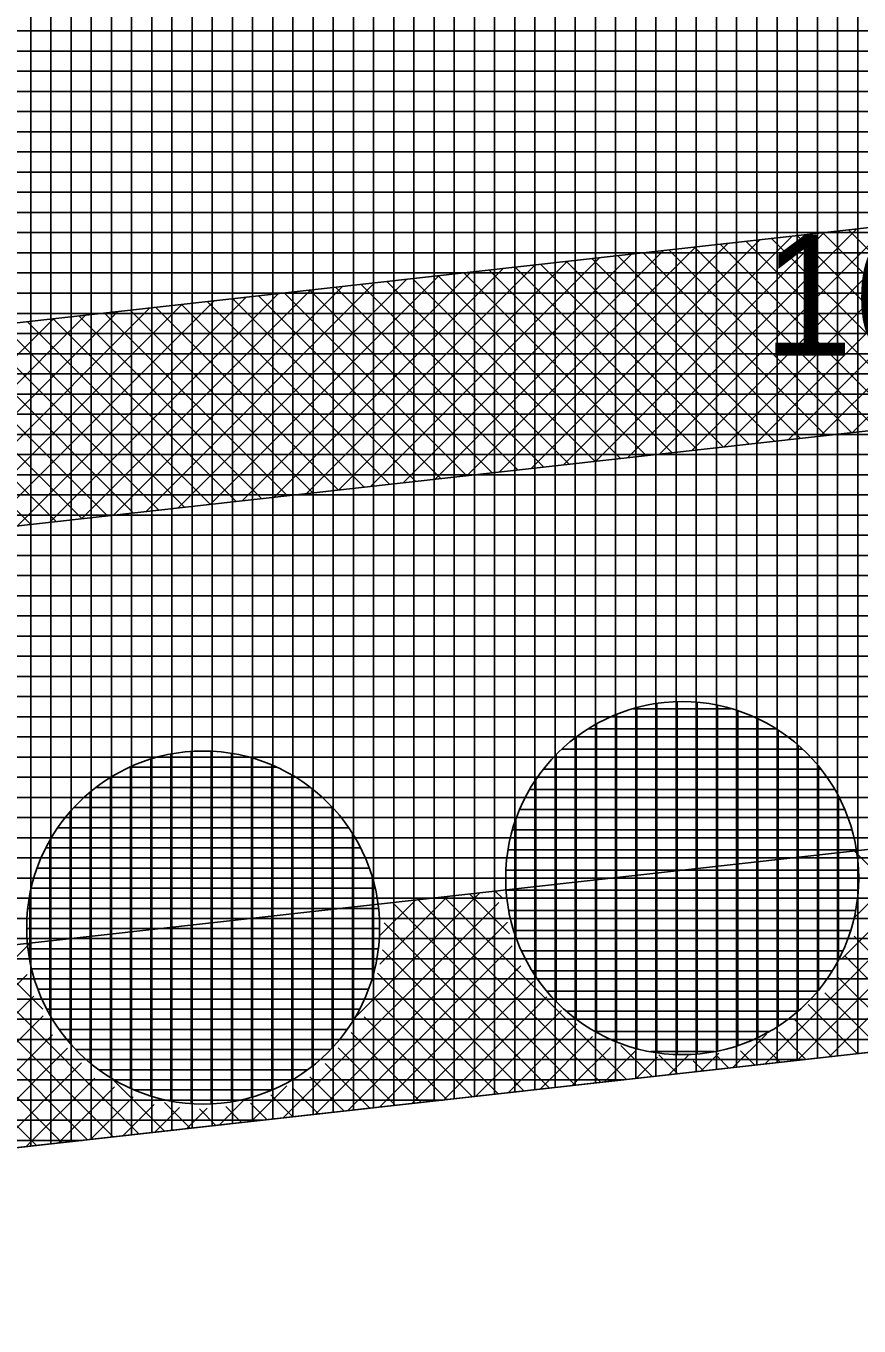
# Model space of a CAD drawing. Extents: x -565346 to -564154, y -1097386 to -1095620.
# Drawn here: x -565152.37 to -565144.11, y -1095864.18 to -1095851.29 of the extents above; entities that cross this region are included whole.
import ezdxf

# ---------------------------------------------------------------- set-up
doc = ezdxf.new("R2010")
doc.units = 0
for name, color, linetype in [('Vrstva 1', 7, 'Continuous'), ('Vrstva 40', 7, 'Continuous'), ('Vrstva 41', 7, 'Continuous'), ('Vrstva 42', 7, 'Continuous'), ('Vrstva 43', 7, 'Continuous'), ('Vrstva 44', 7, 'Continuous')]:
    doc.layers.add(name, color=color, linetype=linetype)

msp = doc.modelspace()

# ---------------------------------------------------------------- linework, layer by layer
at = {"layer": 'Vrstva 1'}
msp.add_line((-565052.84, -1095851.27), (-565230.93, -1095871.19), dxfattribs=at)
at = {"layer": 'Vrstva 41'}
for p, q in [((-565142.222, -1095853.09), (-565144.488, -1095855.356)), ((-565141.904, -1095853.054), (-565144.17, -1095855.32)), ((-565143.178, -1095853.197), (-565145.444, -1095855.463)), ((-565142.859, -1095853.161), (-565145.125, -1095855.427)), ((-565142.541, -1095853.125), (-565144.807, -1095855.391)), ((-565144.452, -1095853.339), (-565146.718, -1095855.605)), ((-565144.133, -1095853.304), (-565146.399, -1095855.569)), ((-565143.815, -1095853.268), (-565146.081, -1095855.534)), ((-565143.496, -1095853.232), (-565145.762, -1095855.498)), ((-565142.656, -1095855.151), (-565144.466, -1095853.341)), ((-565142.401, -1095855.122), (-565144.211, -1095853.312)), ((-565145.726, -1095853.482), (-565147.991, -1095855.748)), ((-565145.407, -1095853.446), (-565147.673, -1095855.712)), ((-565145.089, -1095853.41), (-565147.355, -1095855.676)), ((-565144.77, -1095853.375), (-565147.036, -1095855.641)), ((-565143.673, -1095855.265), (-565145.483, -1095853.455)), ((-565143.419, -1095855.236), (-565145.229, -1095853.426)), ((-565143.164, -1095855.208), (-565144.974, -1095853.398)), ((-565142.91, -1095855.179), (-565144.72, -1095853.369)), ((-565146.681, -1095853.589), (-565148.947, -1095855.854)), ((-565146.362, -1095853.553), (-565148.628, -1095855.819)), ((-565146.044, -1095853.517), (-565148.31, -1095855.783)), ((-565144.945, -1095855.407), (-565146.755, -1095853.597)), ((-565144.691, -1095855.378), (-565146.501, -1095853.568)), ((-565144.436, -1095855.35), (-565146.246, -1095853.54)), ((-565144.182, -1095855.321), (-565145.992, -1095853.511)), ((-565143.928, -1095855.293), (-565145.738, -1095853.483)), ((-565147.955, -1095853.731), (-565150.221, -1095855.997)), ((-565147.636, -1095853.695), (-565149.902, -1095855.961)), ((-565147.318, -1095853.66), (-565149.584, -1095855.926)), ((-565146.999, -1095853.624), (-565149.265, -1095855.89)), ((-565146.217, -1095855.549), (-565148.027, -1095853.739)), ((-565145.963, -1095855.521), (-565147.773, -1095853.711)), ((-565145.708, -1095855.492), (-565147.518, -1095853.682)), ((-565145.454, -1095855.464), (-565147.264, -1095853.654)), ((-565145.199, -1095855.435), (-565147.009, -1095853.625)), ((-565148.91, -1095853.838), (-565151.176, -1095856.104)), ((-565148.592, -1095853.802), (-565150.858, -1095856.068)), ((-565148.273, -1095853.767), (-565150.539, -1095856.033)), ((-565147.235, -1095855.663), (-565149.045, -1095853.853)), ((-565146.98, -1095855.634), (-565148.79, -1095853.824)), ((-565146.726, -1095855.606), (-565148.536, -1095853.796)), ((-565146.471, -1095855.578), (-565148.281, -1095853.768)), ((-565150.184, -1095853.98), (-565152.45, -1095856.246)), ((-565149.866, -1095853.945), (-565152.131, -1095856.211)), ((-565149.547, -1095853.909), (-565151.813, -1095856.175)), ((-565149.229, -1095853.873), (-565151.495, -1095856.139)), ((-565148.506, -1095855.805), (-565150.317, -1095853.995)), ((-565148.252, -1095855.777), (-565150.062, -1095853.967)), ((-565147.998, -1095855.748), (-565149.808, -1095853.938)), ((-565147.743, -1095855.72), (-565149.553, -1095853.91)), ((-565147.489, -1095855.691), (-565149.299, -1095853.881)), ((-565151.458, -1095854.123), (-565153.724, -1095856.389)), ((-565151.139, -1095854.087), (-565153.405, -1095856.353)), ((-565150.821, -1095854.052), (-565153.087, -1095856.318)), ((-565150.502, -1095854.016), (-565152.768, -1095856.282)), ((-565149.524, -1095855.919), (-565151.334, -1095854.109)), ((-565149.27, -1095855.891), (-565151.08, -1095854.081)), ((-565149.015, -1095855.862), (-565150.825, -1095854.052)), ((-565148.761, -1095855.834), (-565150.571, -1095854.024)), ((-565152.095, -1095854.194), (-565154.361, -1095856.46)), ((-565151.776, -1095854.158), (-565154.042, -1095856.424)), ((-565150.796, -1095856.061), (-565152.606, -1095854.251)), ((-565150.542, -1095856.033), (-565152.352, -1095854.223)), ((-565150.287, -1095856.004), (-565152.097, -1095854.194)), ((-565150.033, -1095855.976), (-565151.843, -1095854.166)), ((-565149.778, -1095855.947), (-565151.588, -1095854.137)), ((-565151.814, -1095856.175), (-565153.624, -1095854.365)), ((-565151.559, -1095856.147), (-565153.369, -1095854.337)), ((-565151.305, -1095856.118), (-565153.115, -1095854.308)), ((-565151.05, -1095856.09), (-565152.86, -1095854.28)), ((-565152.322, -1095856.232), (-565154.132, -1095854.422)), ((-565152.068, -1095856.204), (-565153.878, -1095854.394)), ((-565143.091, -1095859.352), (-565144.284, -1095860.546)), ((-565143.409, -1095859.387), (-565144.166, -1095860.144)), ((-565142.343, -1095861.281), (-565144.154, -1095859.471)), ((-565143.023, -1095859.567), (-565145.039, -1095861.583)), ((-565142.942, -1095859.768), (-565144.72, -1095861.547)), ((-565147.868, -1095859.886), (-565149.091, -1095861.109)), ((-565148.186, -1095859.922), (-565148.857, -1095860.593)), ((-565146.413, -1095861.737), (-565148.224, -1095859.926)), ((-565147.574, -1095860.294), (-565147.97, -1095859.897)), ((-565147.637, -1095859.947), (-565147.715, -1095859.869)), ((-565147.679, -1095859.981), (-565149.816, -1095862.117)), ((-565148.505, -1095859.957), (-565148.854, -1095860.306)), ((-565146.922, -1095861.793), (-565148.733, -1095859.983)), ((-565146.668, -1095861.765), (-565148.478, -1095859.954)), ((-565142.895, -1095860.005), (-565144.402, -1095861.512)), ((-565147.593, -1095860.177), (-565149.497, -1095862.081)), ((-565147.177, -1095861.822), (-565148.814, -1095860.184)), ((-565152.326, -1095860.385), (-565154.593, -1095862.651)), ((-565152.201, -1095861.041), (-565152.803, -1095860.438)), ((-565147.547, -1095860.413), (-565149.179, -1095862.046)), ((-565143.106, -1095861.367), (-565144.156, -1095860.316)), ((-565152.01, -1095862.363), (-565153.821, -1095860.552)), ((-565151.756, -1095862.334), (-565153.566, -1095860.523)), ((-565151.501, -1095862.306), (-565153.312, -1095860.495)), ((-565151.247, -1095862.277), (-565153.057, -1095860.466)), ((-565147.431, -1095861.85), (-565148.831, -1095860.451)), ((-565143.361, -1095861.395), (-565144.243, -1095860.513)), ((-565152.354, -1095860.696), (-565154.274, -1095862.616)), ((-565152.264, -1095862.391), (-565154.075, -1095860.58)), ((-565147.685, -1095861.879), (-565148.882, -1095860.682)), ((-565147.46, -1095860.61), (-565148.86, -1095862.01)), ((-565147.334, -1095860.766), (-565148.542, -1095861.975)), ((-565143.615, -1095861.424), (-565144.324, -1095860.714)), ((-565152.288, -1095860.912), (-565153.956, -1095862.58)), ((-565147.94, -1095861.907), (-565148.928, -1095860.918)), ((-565147.202, -1095860.918), (-565148.224, -1095861.939)), ((-565143.869, -1095861.452), (-565144.446, -1095860.876)), ((-565147.056, -1095861.054), (-565147.905, -1095861.903)), ((-565144.124, -1095861.48), (-565144.612, -1095860.992)), ((-565152.196, -1095861.104), (-565153.637, -1095862.545)), ((-565148.194, -1095861.936), (-565149.015, -1095861.115)), ((-565146.904, -1095861.186), (-565147.587, -1095861.868)), ((-565144.378, -1095861.509), (-565144.744, -1095861.144)), ((-565152.105, -1095861.295), (-565153.319, -1095862.509)), ((-565148.448, -1095861.964), (-565149.141, -1095861.271)), ((-565146.748, -1095861.312), (-565147.268, -1095861.832)), ((-565145.024, -1095861.286), (-565145.357, -1095861.618)), ((-565144.633, -1095861.537), (-565144.905, -1095861.265)), ((-565151.954, -1095861.426), (-565153.001, -1095862.473)), ((-565148.703, -1095861.993), (-565149.273, -1095861.423)), ((-565146.572, -1095861.418), (-565146.95, -1095861.797)), ((-565146.32, -1095861.45), (-565146.631, -1095861.761)), ((-565146.159, -1095861.708), (-565146.469, -1095861.399)), ((-565145.141, -1095861.594), (-565145.283, -1095861.453)), ((-565144.887, -1095861.566), (-565145.096, -1095861.356)), ((-565151.817, -1095861.573), (-565152.682, -1095862.438)), ((-565148.957, -1095862.021), (-565149.399, -1095861.579)), ((-565146.104, -1095861.516), (-565146.313, -1095861.725)), ((-565145.905, -1095861.68), (-565146.092, -1095861.492)), ((-565145.802, -1095861.498), (-565145.994, -1095861.69)), ((-565145.65, -1095861.651), (-565145.751, -1095861.551)), ((-565145.496, -1095861.474), (-565145.676, -1095861.654)), ((-565145.396, -1095861.623), (-565145.519, -1095861.499)), ((-565151.686, -1095861.724), (-565152.364, -1095862.402)), ((-565149.212, -1095862.05), (-565149.551, -1095861.711)), ((-565151.489, -1095861.811), (-565152.045, -1095862.366)), ((-565150.992, -1095862.249), (-565151.501, -1095861.741)), ((-565149.781, -1095861.799), (-565150.134, -1095862.153)), ((-565149.466, -1095862.078), (-565149.717, -1095861.827)), ((-565151.303, -1095861.907), (-565151.727, -1095862.331)), ((-565151.097, -1095861.983), (-565151.408, -1095862.295)), ((-565150.738, -1095862.22), (-565150.994, -1095861.964)), ((-565150.207, -1095861.943), (-565150.453, -1095862.188)), ((-565149.975, -1095862.135), (-565150.14, -1095861.97)), ((-565149.72, -1095862.106), (-565149.938, -1095861.888)), ((-565150.845, -1095862.015), (-565151.09, -1095862.26)), ((-565150.569, -1095862.021), (-565150.771, -1095862.224)), ((-565150.484, -1095862.192), (-565150.648, -1095862.028)), ((-565150.229, -1095862.163), (-565150.386, -1095862.006))]:
    msp.add_line(p, q, dxfattribs=at)
at = {"layer": 'Vrstva 42'}
for points in [[(-565167.118, -1095855.874), (-565166.896, -1095857.862), (-565066.434, -1095846.625), (-565066.656, -1095844.637)], [(-565166.437, -1095861.963), (-565166.3, -1095863.961), (-565065.713, -1095852.71), (-565065.975, -1095850.726)]]:
    msp.add_lwpolyline(points, close=True, dxfattribs=at)
at = {"layer": 'Vrstva 43'}
for p, q in [((-565145.72, -1095847.419), (-565145.72, -1095861.659)), ((-565145.52, -1095847.406), (-565145.52, -1095861.637)), ((-565145.32, -1095847.392), (-565145.32, -1095861.614)), ((-565145.12, -1095847.378), (-565145.12, -1095861.592)), ((-565144.92, -1095847.365), (-565144.92, -1095861.569)), ((-565144.72, -1095847.351), (-565144.72, -1095861.547)), ((-565144.52, -1095847.337), (-565144.52, -1095861.525)), ((-565144.32, -1095847.323), (-565144.32, -1095861.502)), ((-565144.12, -1095847.31), (-565144.12, -1095861.48)), ((-565147.52, -1095847.543), (-565147.52, -1095861.86)), ((-565147.32, -1095847.529), (-565147.32, -1095861.838)), ((-565147.12, -1095847.515), (-565147.12, -1095861.816)), ((-565146.92, -1095847.502), (-565146.92, -1095861.793)), ((-565146.72, -1095847.488), (-565146.72, -1095861.771)), ((-565146.52, -1095847.474), (-565146.52, -1095861.748)), ((-565146.32, -1095847.461), (-565146.32, -1095861.726)), ((-565146.12, -1095847.447), (-565146.12, -1095861.704)), ((-565145.92, -1095847.433), (-565145.92, -1095861.681)), ((-565149.52, -1095847.68), (-565149.52, -1095862.084)), ((-565149.32, -1095847.666), (-565149.32, -1095862.062)), ((-565149.12, -1095847.653), (-565149.12, -1095862.039)), ((-565148.92, -1095847.639), (-565148.92, -1095862.017)), ((-565148.72, -1095847.625), (-565148.72, -1095861.995)), ((-565148.52, -1095847.611), (-565148.52, -1095861.972)), ((-565148.32, -1095847.598), (-565148.32, -1095861.95)), ((-565148.12, -1095847.584), (-565148.12, -1095861.927)), ((-565147.92, -1095847.57), (-565147.92, -1095861.905)), ((-565147.72, -1095847.557), (-565147.72, -1095861.883)), ((-565151.32, -1095847.804), (-565151.32, -1095862.285)), ((-565151.12, -1095847.79), (-565151.12, -1095862.263)), ((-565150.92, -1095847.776), (-565150.92, -1095862.241)), ((-565150.72, -1095847.762), (-565150.72, -1095862.218)), ((-565150.52, -1095847.749), (-565150.52, -1095862.196)), ((-565150.32, -1095847.735), (-565150.32, -1095862.173)), ((-565150.12, -1095847.721), (-565150.12, -1095862.151)), ((-565149.92, -1095847.708), (-565149.92, -1095862.129)), ((-565149.72, -1095847.694), (-565149.72, -1095862.106)), ((-565152.32, -1095847.872), (-565152.32, -1095862.397)), ((-565152.12, -1095847.858), (-565152.12, -1095862.375)), ((-565151.92, -1095847.845), (-565151.92, -1095862.352)), ((-565151.72, -1095847.831), (-565151.72, -1095862.33)), ((-565151.52, -1095847.817), (-565151.52, -1095862.308)), ((-565053.466, -1095851.34), (-565195.645, -1095851.34)), ((-565055.254, -1095851.54), (-565197.114, -1095851.54)), ((-565057.042, -1095851.74), (-565198.583, -1095851.74)), ((-565058.83, -1095851.94), (-565200.052, -1095851.94)), ((-565060.618, -1095852.14), (-565201.522, -1095852.14)), ((-565062.406, -1095852.34), (-565202.991, -1095852.34)), ((-565064.194, -1095852.54), (-565204.46, -1095852.54)), ((-565065.982, -1095852.74), (-565205.929, -1095852.74)), ((-565067.77, -1095852.94), (-565207.398, -1095852.94)), ((-565069.558, -1095853.14), (-565208.867, -1095853.14)), ((-565071.346, -1095853.34), (-565210.336, -1095853.34)), ((-565073.134, -1095853.54), (-565211.805, -1095853.54)), ((-565074.922, -1095853.74), (-565213.274, -1095853.74)), ((-565076.711, -1095853.94), (-565214.743, -1095853.94)), ((-565078.499, -1095854.14), (-565216.212, -1095854.14)), ((-565080.287, -1095854.34), (-565217.681, -1095854.34)), ((-565082.075, -1095854.54), (-565219.15, -1095854.54)), ((-565083.863, -1095854.74), (-565220.619, -1095854.74)), ((-565085.651, -1095854.94), (-565222.088, -1095854.94)), ((-565087.439, -1095855.14), (-565223.557, -1095855.14)), ((-565089.227, -1095855.34), (-565225.027, -1095855.34)), ((-565091.015, -1095855.54), (-565226.496, -1095855.54)), ((-565092.803, -1095855.74), (-565227.965, -1095855.74)), ((-565094.591, -1095855.94), (-565229.434, -1095855.94)), ((-565096.379, -1095856.14), (-565230.903, -1095856.14)), ((-565098.167, -1095856.34), (-565237.801, -1095856.34)), ((-565099.955, -1095856.54), (-565246.509, -1095856.54)), ((-565101.743, -1095856.74), (-565255.217, -1095856.74)), ((-565103.531, -1095856.94), (-565263.925, -1095856.94)), ((-565105.319, -1095857.14), (-565272.634, -1095857.14)), ((-565107.107, -1095857.34), (-565281.342, -1095857.34)), ((-565108.895, -1095857.54), (-565290.05, -1095857.54)), ((-565110.683, -1095857.74), (-565298.758, -1095857.74)), ((-565112.472, -1095857.94), (-565307.466, -1095857.94)), ((-565114.26, -1095858.14), (-565322.58, -1095858.14)), ((-565116.048, -1095858.34), (-565322.576, -1095858.34)), ((-565117.836, -1095858.54), (-565322.572, -1095858.54)), ((-565119.624, -1095858.74), (-565322.568, -1095858.74)), ((-565121.412, -1095858.94), (-565322.564, -1095858.94)), ((-565123.2, -1095859.14), (-565322.56, -1095859.14)), ((-565124.988, -1095859.34), (-565322.556, -1095859.34)), ((-565126.776, -1095859.54), (-565322.552, -1095859.54)), ((-565128.564, -1095859.74), (-565322.548, -1095859.74)), ((-565130.352, -1095859.94), (-565322.544, -1095859.94)), ((-565132.14, -1095860.14), (-565322.541, -1095860.14)), ((-565133.928, -1095860.34), (-565322.537, -1095860.34)), ((-565135.716, -1095860.54), (-565322.533, -1095860.54)), ((-565137.504, -1095860.74), (-565322.529, -1095860.74)), ((-565139.292, -1095860.94), (-565322.525, -1095860.94)), ((-565141.08, -1095861.14), (-565322.521, -1095861.14)), ((-565142.868, -1095861.34), (-565322.517, -1095861.34)), ((-565144.656, -1095861.54), (-565322.513, -1095861.54)), ((-565146.445, -1095861.74), (-565322.509, -1095861.74)), ((-565148.233, -1095861.94), (-565322.505, -1095861.94)), ((-565150.021, -1095862.14), (-565322.501, -1095862.14)), ((-565151.809, -1095862.34), (-565322.497, -1095862.34))]:
    msp.add_line(p, q, dxfattribs=at)
msp.add_lwpolyline([(-565311.82, -1095858.04), (-565322.62, -1095856.13), (-565322.28, -1095873.28), (-565318.28, -1095873.19), (-565230.93, -1095871.19), (-565052.84, -1095851.27), (-565052.77, -1095836.13), (-565130.42, -1095846.37), (-565188.3, -1095850.34), (-565231.27, -1095856.19)], close=True, dxfattribs=at)
at = {"layer": 'Vrstva 44'}
for p, q in [((-565145.91, -1095857.993), (-565145.91, -1095861.489)), ((-565146.51, -1095858.116), (-565146.51, -1095861.365)), ((-565146.347, -1095858.06), (-565145.375, -1095858.06)), ((-565146.31, -1095858.05), (-565146.31, -1095861.43)), ((-565146.11, -1095858.01), (-565146.11, -1095861.471)), ((-565145.71, -1095857.998), (-565145.71, -1095861.482)), ((-565145.51, -1095858.026), (-565145.51, -1095861.453)), ((-565145.31, -1095858.08), (-565145.31, -1095861.399)), ((-565146.71, -1095858.213), (-565146.71, -1095861.268)), ((-565145.11, -1095858.161), (-565145.11, -1095861.321)), ((-565146.91, -1095858.341), (-565146.91, -1095861.138)), ((-565146.793, -1095858.26), (-565144.929, -1095858.26)), ((-565144.91, -1095858.271), (-565144.91, -1095861.208)), ((-565150.73, -1095858.485), (-565150.73, -1095861.974)), ((-565150.53, -1095858.484), (-565150.53, -1095861.977)), ((-565150.33, -1095858.505), (-565150.33, -1095861.957)), ((-565147.053, -1095858.46), (-565144.669, -1095858.46)), ((-565144.71, -1095858.423), (-565144.71, -1095861.057)), ((-565151.33, -1095858.637), (-565151.33, -1095861.823)), ((-565151.13, -1095858.561), (-565151.13, -1095861.9)), ((-565150.93, -1095858.51), (-565150.93, -1095861.949)), ((-565150.13, -1095858.549), (-565150.13, -1095861.912)), ((-565149.93, -1095858.618), (-565149.93, -1095861.84)), ((-565147.11, -1095858.518), (-565147.11, -1095860.962)), ((-565144.51, -1095858.627), (-565144.51, -1095860.85)), ((-565151.53, -1095858.742), (-565151.53, -1095861.717)), ((-565151.337, -1095858.64), (-565149.883, -1095858.64)), ((-565149.73, -1095858.72), (-565149.73, -1095861.741)), ((-565147.31, -1095858.764), (-565147.31, -1095860.717)), ((-565147.235, -1095858.66), (-565144.485, -1095858.66)), ((-565151.73, -1095858.888), (-565151.73, -1095861.573)), ((-565151.673, -1095858.84), (-565149.55, -1095858.84)), ((-565149.53, -1095858.855), (-565149.53, -1095861.605)), ((-565147.372, -1095858.86), (-565144.349, -1095858.86)), ((-565144.31, -1095858.931), (-565144.31, -1095860.549)), ((-565151.93, -1095859.082), (-565151.93, -1095861.378)), ((-565151.891, -1095859.04), (-565149.33, -1095859.04)), ((-565149.33, -1095859.04), (-565149.33, -1095861.422)), ((-565147.47, -1095859.06), (-565144.248, -1095859.06)), ((-565152.051, -1095859.24), (-565149.167, -1095859.24)), ((-565147.541, -1095859.26), (-565144.179, -1095859.26)), ((-565147.51, -1095859.157), (-565147.51, -1095860.321)), ((-565152.13, -1095859.365), (-565152.13, -1095861.097)), ((-565149.13, -1095859.3), (-565149.13, -1095861.162)), ((-565152.17, -1095859.44), (-565149.051, -1095859.44)), ((-565147.587, -1095859.46), (-565144.134, -1095859.46)), ((-565152.257, -1095859.64), (-565148.964, -1095859.64)), ((-565147.607, -1095859.66), (-565144.113, -1095859.66)), ((-565148.93, -1095859.747), (-565148.93, -1095860.715)), ((-565152.33, -1095859.917), (-565152.33, -1095860.542)), ((-565152.315, -1095859.84), (-565148.905, -1095859.84)), ((-565147.604, -1095859.86), (-565144.114, -1095859.86)), ((-565152.348, -1095860.04), (-565148.871, -1095860.04)), ((-565147.578, -1095860.06), (-565144.141, -1095860.06)), ((-565152.358, -1095860.24), (-565148.862, -1095860.24)), ((-565147.529, -1095860.26), (-565144.191, -1095860.26)), ((-565152.346, -1095860.44), (-565148.875, -1095860.44)), ((-565147.455, -1095860.46), (-565144.267, -1095860.46)), ((-565152.311, -1095860.64), (-565148.91, -1095860.64)), ((-565147.346, -1095860.66), (-565144.372, -1095860.66)), ((-565152.248, -1095860.84), (-565148.97, -1095860.84)), ((-565147.203, -1095860.86), (-565144.518, -1095860.86)), ((-565152.159, -1095861.04), (-565149.061, -1095861.04)), ((-565147.006, -1095861.06), (-565144.713, -1095861.06)), ((-565152.039, -1095861.24), (-565149.183, -1095861.24)), ((-565146.723, -1095861.26), (-565144.996, -1095861.26)), ((-565151.872, -1095861.44), (-565149.348, -1095861.44)), ((-565146.172, -1095861.46), (-565145.544, -1095861.46)), ((-565151.643, -1095861.64), (-565149.574, -1095861.64)), ((-565151.293, -1095861.84), (-565149.929, -1095861.84))]:
    msp.add_line(p, q, dxfattribs=at)
for centre in [(-565145.86, -1095859.74), (-565150.61, -1095860.23)]:
    msp.add_circle(centre, 1.75, dxfattribs=at)

# ---------------------------------------------------------------- texts
at = {"layer": 'Vrstva 40'}
msp.add_text('16/100', height=1.2, dxfattribs=at).set_placement((-565145.06, -1095854.56))

doc.saveas('drawing.dxf')
